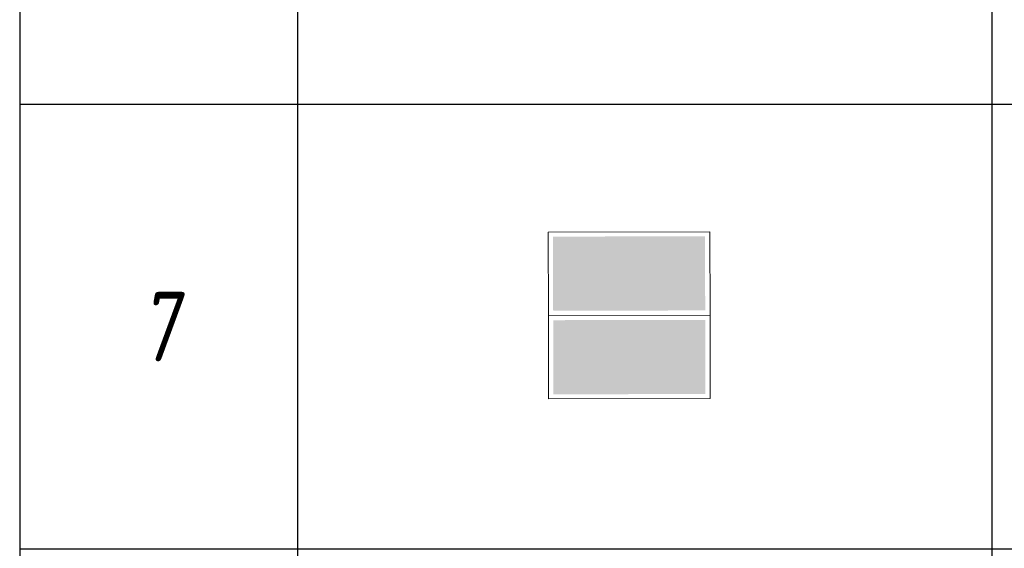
# Model space of a CAD drawing. Header units: millimetres. Extents: x -535184 to 178656, y -69521 to 68256.
# Tile 383 of 460: x -150089 to -146544, y 26951 to 28853. Entities that reach past the tile are written whole.
import ezdxf

# ---------------------------------------------------------------- set-up
doc = ezdxf.new("R2010")
doc.units = ezdxf.units.MM
doc.layers.add('_ЭО_Выноски', color=7, linetype='Continuous', lineweight=25)
doc.styles.add('fl_iso paper', font='isocpeur.ttf', dxfattribs={"width": 0.8, "oblique": 10})

# ---------------------------------------------------------------- blocks, each defined once
blk = doc.blocks.new('*T6188')
at = {"color": 0, "linetype": 'ByBlock', "lineweight": -2, "transparency": 16777216}
for p, q in [((0, 0), (13800, 0)), ((0, 0), (0, -14133.3)), ((1000, 0), (1000, -14133.3)), ((3500, 0), (3500, -14133.3)), ((10500, 0), (10500, -14133.3)), ((12000, 0), (12000, -14133.3)), ((13800, 0), (13800, -14133.3)), ((0, -1500), (13800, -1500)), ((0, -2720.8), (13800, -2720.8)), ((0, -4358.3), (13800, -4358.3)), ((0, -5995.8), (13800, -5995.8)), ((0, -7195.8), (13800, -7195.8)), ((0, -8416.7), (13800, -8416.7)), ((0, -10016.7), (13800, -10016.7)), ((0, -11616.7), (13800, -11616.7)), ((0, -12875), (13800, -12875)), ((0, -14133.3), (13800, -14133.3))]:
    blk.add_line(p, q, dxfattribs=at)
at = {"transparency": 16777216, "style": 'fl_iso paper'}
for s, insert, char_height, width, attachment_point in [('Кол-во, шт.', (11250, -750), 300, 1200, 5), ('{\\H0.9375x;\\C7;Обозначение\\H1.0667x; }', (2250, -750), 320, 2200, 5), ('Прим.', (12900, -750), 300, 1500, 5), ('{\\C7;Поз.}', (500, -750), 300, 700, 5), ('{\\C7;Наименование}', (7000, -750), 300, 6700, 5), ('Точечный встраиваемый светильник диаметром 120мм с рассеяным светом, 10W, 4000К. Степень защиты IP20', (3650, -2110.4), 250, 6700, 4), ('2', (11250, -2110.4), 250, 1200, 5), ('1', (500, -2110.4), 250, 700, 5), ('Светильник подвесной линейный ART-LINE35 S, 12W, LED лента, опаловый рассеиватель, 4000К, белый, >90Ra, ART, выносной блок питаня, 990*35*35мм. Степень защиты IP20', (3650, -3539.6), 250, 6700, 4), ('2', (500, -3539.6), 250, 700, 5), ('34', (11250, -3539.6), 250, 1200, 5), ('Светильник подвесной линейный ART-LINE35 S, 12W, LED лента, опаловый рассеиватель, 4000К, белый, >90Ra, ART, выносной блок питаня, 990*35*35мм. Степень защиты IP20', (3650, -5177.1), 250, 6700, 4), ('3', (500, -5177.1), 250, 700, 5), ('8', (11250, -5177.1), 250, 1200, 5), ('Контурная подсветка потолка светодиодной лентой 24V, 20W, 4000К. Степень защиты IP20', (3650, -6595.8), 250, 6700, 4), ('4', (500, -6595.8), 250, 700, 5), ('{\\A1;22,3', (11250, -6595.8), 250, 1200, 5), ('м.п.', (12900, -6595.8), 250, 1500, 5), ('Встраиваемый гипсовый световой профиль с светодиодной лентой 24V, 20W, 4000К. \\PСтепень защиты IP20', (3650, -7806.3), 250, 6700, 4), ('5', (500, -7806.3), 250, 700, 5), ('{\\A1;16,4', (11250, -7806.3), 250, 1200, 5), ('м.п.', (12900, -7806.3), 250, 1500, 5), ('Эвакуационный указатель аварийный MIZAR 2023-2 LED STANDARD G2, 230В, 2Вт, IP40, \\Pс автономной работой 3 ч', (3650, -9216.7), 250, 6700, 4), ('6', (500, -9216.7), 250, 700, 5), ('6', (11250, -9216.7), 250, 1200, 5), ('Двусторонний световой указатель аварийный MIZAR 2023-2 LED STANDARD G2, 230В, 2Вт, IP40, с автономной работой 3 ч', (3650, -10816.7), 250, 6700, 4), ('7', (500, -10816.7), 250, 700, 5), ('4', (11250, -10816.7), 250, 1200, 5), ('Световой указатель ПК MIZAR 2023-2 LED STANDARD G2, 230В, 2Вт, IP40, \\Pс автономной работой 3 ч', (3650, -12245.8), 250, 6700, 4), ('8', (500, -12245.8), 250, 700, 5), ('4', (11250, -12245.8), 250, 1200, 5), ('Световой указатель "Безопасная зона МГН" MIZAR 2023-2 LED STANDARD G2, 230В, 3Вт, IP40, с автономной работой 3 ч', (3650, -13504.2), 250, 6700, 4), ('9', (500, -13504.2), 250, 700, 5), ('3', (11250, -13504.2), 250, 1200, 5)]:
    blk.add_mtext(s, dxfattribs=dict(at, insert=insert, char_height=char_height, width=width, attachment_point=attachment_point))
blk = doc.blocks.new('*U3549')
at = {"linetype": 'ByBlock', "lineweight": -2}
h = blk.add_hatch(color=114, dxfattribs=at)
h.dxf.hatch_style = 1
h.paths.add_polyline_path([(272.9, 284.4), (273.6, 17.6), (-273.7, 16.3), (-274.3, 283.1)])
at = {"true_color": 0xffffff}
h = blk.add_hatch(color=7, dxfattribs=at)
h.dxf.hatch_style = 1
h.paths.add_polyline_path([(-141.9, 51.1), (-241.3, 50.9), (-241.8, 247.6), (-142.4, 247.8)])
h.paths.add_polyline_path([(49.4, 134.3), (-83.5, 133.9), (-66.7, 117.2), (-87.7, 117.2), (-112.8, 142.2), (-87.8, 167.4), (-66.9, 167.4), (-82.5, 151.7), (49.3, 152)])
h.paths.add_polyline_path([(167.7, 101.1), (192.8, 101.1), (214.7, 122.1), (216.8, 122.1), (216.8, 121.1), (218.9, 121.1), (218.9, 120), (219.9, 120), (221, 119), (222, 119), (222, 117.9), (223.1, 118), (223.1, 116.9), (224.1, 116.9), (224.1, 115.9), (225.2, 115.9), (225.2, 114.8), (226.2, 113.8), (226.2, 112.7), (227.3, 112.7), (227.3, 111.7), (227.3, 110.6), (228.3, 109.6), (199.1, 81.3), (157.3, 81.2), (122.7, 105.1), (122.6, 134.4), (94.4, 134.4), (94.3, 152.2), (140.3, 152.3), (140.4, 130.3), (158.1, 157.5), (122.5, 193), (122.3, 248.5), (143.2, 248.5), (143.4, 205.6), (179, 170.2), (178.9, 222.5), (238.5, 222.6), (238.6, 200.6), (203, 200.6), (203.1, 150.3)])
h.paths.add_polyline_path([(146.8, 70.7), (145.8, 67.5), (144.8, 65.4), (143.7, 62.3), (142.7, 60.2), (140.6, 58.1), (138.5, 56), (136.4, 55), (134.3, 53.9), (131.2, 52.8), (129.1, 52.8), (126, 51.8), (122.8, 52.8), (120.7, 52.8), (117.6, 53.9), (115.5, 54.9), (113.4, 55.9), (111.3, 58), (109.2, 60.1), (108.1, 62.2), (107.1, 65.3), (106, 67.4), (105, 70.6), (105, 72.7), (105, 75.8), (106, 77.9), (107, 81), (108.1, 83.1), (109.1, 85.2), (111.2, 87.3), (113.3, 89.4), (115.4, 90.5), (117.5, 91.5), (120.6, 92.6), (122.7, 93.6), (125.8, 93.6), (129, 93.6), (131.1, 92.6), (134.2, 91.6), (136.3, 90.5), (138.4, 89.5), (140.5, 87.4), (142.6, 85.3), (143.7, 83.2), (144.7, 81.1), (145.8, 78), (146.8, 75.9), (146.8, 72.8)])
at = {"linetype": 'ByBlock', "lineweight": -2, "true_color": 0xffffff}
h = blk.add_hatch(color=7, dxfattribs=at)
h.dxf.hatch_style = 1
h.paths.add_polyline_path([(203.1, 150.3), (203, 200.6), (238.6, 200.6), (238.5, 222.6), (178.9, 222.5), (179, 170.2), (144.4, 205.6), (144.3, 248.5), (122.3, 248.5), (122.5, 193), (158.1, 157.5), (140.4, 130.3), (140.3, 152.3), (95.4, 152.2), (95.4, 134.4), (122.6, 134.4), (122.7, 105.1), (157.3, 81.2), (200.2, 81.3), (228.3, 109.6), (228.3, 110.6), (227.3, 110.6), (227.3, 112.7), (226.2, 112.7), (226.2, 114.8), (224.1, 114.8), (224.1, 116.9), (222.1, 116.9), (222, 119), (218.9, 119), (218.9, 121.1), (217.9, 121.1), (216.8, 121.1), (215.8, 122.1), (214.7, 122.1), (192.8, 101.1), (167.7, 101.1)])
h.paths.add_polyline_path([(123.9, 52.8), (126, 51.8), (129.1, 52.8), (131.2, 52.8), (134.3, 53.9), (138.5, 56), (140.6, 58.1), (142.7, 60.2), (143.7, 62.3), (144.8, 65.4), (145.8, 67.5), (146.8, 70.7), (146.8, 72.8), (146.8, 75.9), (145.8, 78), (144.7, 81.1), (142.6, 85.3), (140.5, 87.4), (138.4, 89.5), (134.2, 91.6), (131.1, 92.6), (129, 93.6), (123.8, 93.6), (120.6, 92.6), (118.5, 91.5), (115.4, 90.5), (113.3, 89.4), (111.2, 87.3), (109.1, 85.2), (107, 81), (106, 77.9), (106, 75.8), (105, 72.7), (106, 70.6), (106, 67.4), (107.1, 65.3), (108.1, 62.2), (109.2, 60.1), (111.3, 58), (113.4, 55.9), (115.5, 54.9), (118.6, 53.9), (120.7, 52.8)])
h.paths.add_polyline_path([(50.4, 134.3), (50.4, 152), (-82.5, 151.7), (-66.9, 167.4), (-87.8, 167.4), (-112.8, 142.2), (-87.7, 117.2), (-66.7, 117.2), (-83.5, 133.9)])
h.paths.add_polyline_path([(-240.3, 50.9), (-141.9, 51.1), (-142.4, 247.8), (-240.8, 247.6)])
at = {"linetype": 'ByBlock', "lineweight": -2}
h = blk.add_hatch(color=114, dxfattribs=at)
h.dxf.hatch_style = 1
h.paths.add_polyline_path([(274.3, -283.1), (273.7, -16.3), (-273.6, -17.6), (-272.9, -284.4)])
at = {"true_color": 0xffffff}
h = blk.add_hatch(color=7, dxfattribs=at)
h.dxf.hatch_style = 1
h.paths.add_polyline_path([(-141.6, -51.8), (-241, -52.1), (-240.6, -248.8), (-141.2, -248.5)])
h.paths.add_polyline_path([(50, -134), (-82.8, -134.3), (-66.1, -117.6), (-87.1, -117.6), (-112.1, -142.8), (-86.9, -167.8), (-66, -167.8), (-81.8, -152.1), (50.1, -151.8)])
h.paths.add_polyline_path([(168.2, -100.2), (193.3, -100.2), (215.3, -121), (217.4, -121), (217.4, -120), (219.5, -120), (219.5, -118.9), (220.5, -118.9), (221.6, -117.9), (222.6, -117.9), (222.6, -116.8), (223.7, -116.8), (223.7, -115.8), (224.7, -115.8), (224.7, -114.7), (225.8, -114.7), (225.8, -113.7), (226.8, -112.6), (226.8, -111.6), (227.9, -111.6), (227.9, -110.5), (227.8, -109.5), (228.9, -108.4), (199.5, -80.3), (157.7, -80.4), (123.2, -104.5), (123.3, -133.8), (95, -133.9), (95.1, -151.7), (141.1, -151.6), (141.1, -129.6), (158.9, -156.8), (123.4, -192.4), (123.6, -247.9), (144.5, -247.8), (144.4, -204.9), (179.9, -169.3), (180, -221.6), (239.6, -221.4), (239.6, -199.5), (204, -199.5), (203.9, -149.3)])
h.paths.add_polyline_path([(147.2, -69.9), (146.1, -66.8), (145.1, -64.7), (144, -61.6), (143, -59.5), (140.9, -57.4), (138.8, -55.3), (136.7, -54.3), (134.6, -53.2), (131.4, -52.2), (129.4, -52.2), (126.2, -51.2), (123.1, -52.2), (121, -52.2), (117.8, -53.3), (115.8, -54.3), (113.7, -55.4), (111.6, -57.5), (109.5, -59.6), (108.4, -61.7), (107.4, -64.8), (106.4, -66.9), (105.3, -70), (105.3, -72.1), (105.3, -75.3), (106.4, -77.4), (107.4, -80.5), (108.5, -82.6), (109.6, -84.7), (111.7, -86.8), (113.7, -88.9), (115.8, -89.9), (117.9, -90.9), (121.1, -92), (123.2, -93), (126.3, -93), (129.5, -93), (131.5, -92), (134.7, -90.9), (136.8, -89.8), (138.9, -88.8), (140.9, -86.7), (143, -84.6), (144.1, -82.5), (145.1, -80.4), (146.2, -77.3), (147.2, -75.2), (147.2, -72)])
at = {"color": 114, "lineweight": 0, "ltscale": 100}
for points in [[(291.1, 0.7), (-291.1, -0.7), (-291.9, 298.9), (290.4, 300.4)], [(-291.1, -0.7), (291.1, 0.7), (291.9, -298.9), (-290.4, -300.4)]]:
    blk.add_lwpolyline(points, close=True, dxfattribs=at)

msp = doc.modelspace()

# ---------------------------------------------------------------- block references
msp.add_blockref('*T6188', (-150088.6, 38565.2))
at = {"layer": '_ЭО_Выноски', "zscale": 100}
msp.add_blockref('*U3549', (-147894.5, 27789), dxfattribs=at)

doc.saveas('drawing.dxf')
